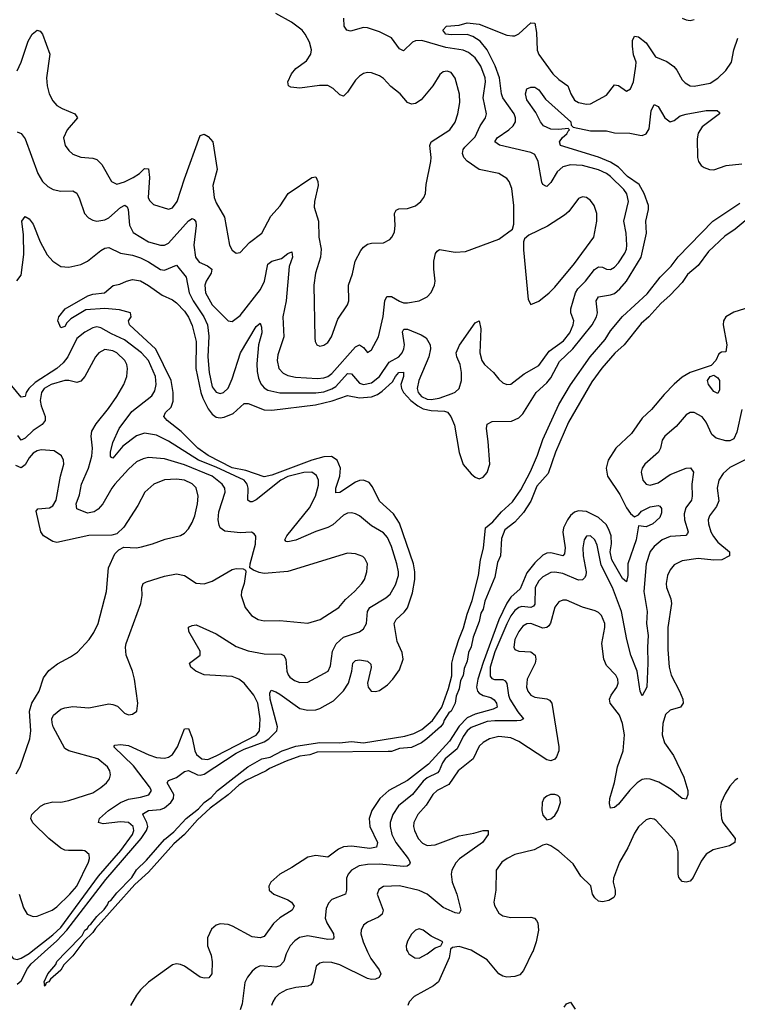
# Model space of a CAD drawing. Header units: inches. Extents: x 1449094 to 1618372, y 389908 to 534307.
# Tile 430 of 494: x 1582843 to 1586447, y 489737 to 494683. Entities that reach past the tile are written whole.
import ezdxf

# ---------------------------------------------------------------- set-up
doc = ezdxf.new("R2010")
doc.units = ezdxf.units.IN
doc.header["$MEASUREMENT"] = 0
doc.layers.add('B5488', color=7, linetype='Continuous')
doc.layers.add('B5489', color=7, linetype='Continuous')

msp = doc.modelspace()

# ---------------------------------------------------------------- linework, layer by layer
at = {"layer": 'B5488', "color": 5}
for points, elevation in [([(1582785.6, 490000), (1582810, 489966.9), (1582830, 489962.2), (1582850, 489967.8), (1582890, 489992), (1582900.3, 490000)], 440), ([(1582830, 489837.2), (1582850, 489855), (1582882.8, 489917.2), (1582899.8, 489940.2), (1582966.8, 490000)], 420), ([(1583124.6, 490000), (1583110, 489980.5), (1583064.8, 489935.2), (1583050, 489907.8), (1582997.7, 489862.3), (1582990, 489849.6), (1582975.5, 489844.5), (1582970.2, 489829.8), (1582966, 489830), (1582969.1, 489830.9), (1582966.3, 489850), (1582983.9, 489890), (1583023.9, 489936.1), (1583030, 489951.3), (1583076.9, 490000)], 380), ([(1583797.8, 490000), (1583804, 489984), (1583810.2, 489950), (1583807.4, 489890), (1583792.7, 489870), (1583770, 489867.9), (1583750, 489873.8), (1583670, 489927.7), (1583650, 489936.4), (1583630, 489939.8), (1583610, 489935.4), (1583490, 489848), (1583450.2, 489809.8), (1583430, 489782.4), (1583399, 489730)], 420), ([(1584185.5, 490000), (1584180.5, 489990), (1584168.8, 489951.2), (1584150.3, 489930), (1584130, 489924), (1584050, 489929.8), (1584030, 489920.4), (1584010, 489903.5), (1583986.9, 489873.1), (1583973.8, 489846.1), (1583960.6, 489739.4), (1583950, 489708.5)], 440), ([(1584590.4, 490000), (1584606.1, 489966.1), (1584648.2, 489910), (1584656.9, 489890), (1584648.2, 489871.8), (1584630, 489862.2), (1584610, 489861), (1584590, 489866), (1584450, 489935.4), (1584410, 489947.3), (1584370, 489949), (1584350, 489943.1), (1584332.4, 489927.6), (1584315.5, 489850), (1584304.7, 489835.3), (1584290, 489827.5), (1584230, 489822), (1584182.6, 489810), (1584146.9, 489790), (1584126.2, 489770), (1584113.7, 489750), (1584107, 489730)], 460), ([(1584792.2, 490000), (1584798, 489990), (1584826.8, 489970), (1584850, 489969), (1584889.4, 489990), (1584902.7, 490000)], 480), ([(1585004.8, 490000), (1584999.5, 489970), (1584946, 489850), (1584921.3, 489830), (1584824.1, 489775.9), (1584799.5, 489750), (1584792.4, 489730)], 480), ([(1585419.1, 490000), (1585372.8, 489907.3), (1585355.3, 489884.8), (1585330, 489875.8), (1585290, 489873.7), (1585270, 489877.4), (1585250, 489889.6), (1585190, 489960.4), (1585124.3, 490000)], 480), ([(1585577.6, 489722.4), (1585590, 489738.8), (1585610, 489746.8), (1585633.1, 489713.1)], 480)]:
    msp.add_lwpolyline(points, dxfattribs=dict(at, elevation=elevation))
at = {"layer": 'B5489', "color": 5}
for points, elevation in [([(1582830, 494426), (1582849.9, 494470.1), (1582885.2, 494574.8), (1582905.1, 494610), (1582930, 494630.4), (1582945.3, 494625.3), (1582956.9, 494610), (1582993.6, 494510), (1582977.6, 494390), (1582980.8, 494350), (1582991, 494310), (1583010, 494274.6), (1583030, 494252.3), (1583056.2, 494236.2), (1583120.4, 494210), (1583133.7, 494190), (1583081.5, 494130), (1583062.3, 494090), (1583071.8, 494050), (1583090, 494024.9), (1583110, 494007.4), (1583150, 493991.5), (1583210, 493987.6), (1583230, 493981.2), (1583255.4, 493955.4), (1583304.2, 493870), (1583330, 493857.3), (1583370, 493867.5), (1583413.6, 493890), (1583444, 493910), (1583470, 493934.5), (1583490, 493933.7), (1583494.8, 493890), (1583488.9, 493790), (1583494.2, 493774.2), (1583514.4, 493754.4), (1583590, 493730.2), (1583610, 493737.2), (1583633.4, 493770), (1583670, 493883.8), (1583750, 494101), (1583770, 494107.3), (1583790, 494095.8), (1583813.1, 494070), (1583834.2, 493930), (1583813.8, 493850), (1583819.5, 493790), (1583830, 493762.3), (1583871, 493690), (1583896.4, 493550), (1583910, 493524.9), (1583930, 493510.6), (1583950, 493513.4), (1583997.2, 493562.8), (1584059.2, 493610), (1584104.4, 493695.6), (1584151.5, 493748.5), (1584192, 493810), (1584310, 493890.3), (1584330, 493893), (1584341.1, 493870), (1584342.8, 493850), (1584323, 493770), (1584321.6, 493741.6), (1584343.7, 493670), (1584345.5, 493590), (1584357.8, 493530), (1584353.4, 493490), (1584328.3, 493410), (1584319.7, 493350), (1584324.5, 493084.5), (1584326.6, 493066.6), (1584334.8, 493050), (1584350, 493043.1), (1584370, 493047), (1584390, 493061.6), (1584409.6, 493090), (1584441, 493179), (1584489.7, 493250), (1584495.8, 493270), (1584494.2, 493350), (1584513.6, 493406.4), (1584528, 493470), (1584557.1, 493522.8), (1584570, 493540.3), (1584590, 493554.7), (1584610, 493559.7), (1584670, 493562.3), (1584701.4, 493578.6), (1584712.8, 493590), (1584724.7, 493615.3), (1584728.7, 493650), (1584725.3, 493710), (1584733.5, 493726.5), (1584747, 493733), (1584790, 493734.7), (1584830, 493748.4), (1584858.3, 493770), (1584873.5, 493790), (1584881.5, 493810), (1584884.4, 493855.6), (1584907.7, 493970), (1584909.8, 493990.2), (1584902.7, 494050), (1584909.7, 494070), (1585003.1, 494130), (1585030, 494168.5), (1585044, 494210), (1585052.8, 494267.2), (1585051.5, 494308.5), (1585029.7, 494389.7), (1585010, 494417), (1584990, 494424.5), (1584970, 494420.9), (1584952.5, 494407.5), (1584917.1, 494350), (1584859.7, 494280.3), (1584830, 494261), (1584810, 494258.5), (1584790, 494267.4), (1584753.6, 494310), (1584706.9, 494346.9), (1584670, 494387.6), (1584650, 494401.4), (1584610, 494416), (1584590, 494417.7), (1584570, 494412.6), (1584550, 494399.7), (1584530, 494378.7), (1584490, 494318), (1584470, 494299.3), (1584450, 494305.1), (1584416.5, 494336.5), (1584390, 494351.6), (1584348, 494352), (1584250, 494339.2), (1584204, 494344), (1584193.2, 494350), (1584189.6, 494370), (1584208.3, 494410), (1584230, 494437), (1584284, 494476), (1584304.4, 494510), (1584308.4, 494531.5), (1584298.8, 494570), (1584277.4, 494610), (1584260.9, 494630), (1584208.5, 494670), (1584130, 494713.5)], 480), ([(1582829, 493371), (1582850, 493399.1), (1582863.3, 493503.3), (1582862.2, 493602.2), (1582854.5, 493670), (1582870, 493693.4), (1582890, 493682), (1582910, 493656.3), (1582946.3, 493566.3), (1582981.7, 493501.7), (1583010, 493469.2), (1583050, 493443.5), (1583090, 493439), (1583150, 493452.4), (1583183.1, 493470), (1583250, 493522.7), (1583270, 493534.5), (1583290, 493538.6), (1583348.4, 493510), (1583410, 493499.6), (1583450, 493486.1), (1583490, 493466.4), (1583550, 493427.8), (1583570, 493424.2), (1583630.1, 493450.1), (1583679.5, 493390), (1583694.8, 493310), (1583714.9, 493270), (1583767.2, 493190), (1583786.6, 493150), (1583793.4, 493093.4), (1583788.5, 492988.5), (1583794.7, 492910), (1583810, 492838.9), (1583830, 492811.1), (1583850, 492804.8), (1583867, 492810), (1583890, 492832.4), (1583910, 492878.3), (1583952.1, 493010), (1584030, 493141.7), (1584050, 493158.4), (1584058, 493138), (1584058.3, 493110), (1584041.8, 493050), (1584033.3, 492953.3), (1584035.7, 492915.7), (1584042, 492882), (1584053.5, 492853.5), (1584070, 492834.2), (1584090, 492821.9), (1584150, 492808), (1584330, 492808.3), (1584370, 492814), (1584410, 492828.1), (1584430, 492841), (1584490, 492905.1), (1584510, 492904.1), (1584550, 492856.8), (1584570, 492851), (1584610, 492859.4), (1584650, 492890.1), (1584698.2, 492961.8), (1584746.4, 492990), (1584764.1, 493010), (1584773, 493030), (1584775, 493050), (1584765, 493115), (1584771.8, 493128.2), (1584790, 493128.1), (1584860, 493100), (1584884.4, 493084.4), (1584904.5, 493050), (1584906.3, 493030), (1584898.4, 492990), (1584846.8, 492870), (1584838.9, 492830), (1584844.6, 492810), (1584861.6, 492790), (1584890, 492776.9), (1584910, 492775.2), (1584950, 492782.1), (1585015.6, 492804.4), (1585030, 492811.3), (1585049.9, 492830.1), (1585061.7, 492870), (1585062.2, 492910), (1585055.6, 492950), (1585038.5, 492990), (1585035.9, 493010), (1585052.3, 493047.7), (1585130, 493160.5), (1585150, 493170.7), (1585159.7, 493130), (1585154.3, 493010), (1585163.5, 492970), (1585177.2, 492950), (1585221.8, 492910), (1585250, 492876.5), (1585270, 492858.4), (1585290, 492850.4), (1585310, 492852.2), (1585377, 492903), (1585450, 492945), (1585502.8, 493017.2), (1585574.7, 493070), (1585605.4, 493110), (1585623.4, 493150), (1585625.5, 493170), (1585610.8, 493210), (1585610.6, 493230), (1585635.2, 493310), (1585646.7, 493330), (1585684.9, 493370), (1585730, 493428.7), (1585750, 493441), (1585770, 493440.2), (1585790, 493430.2), (1585810, 493428), (1585830, 493439.2), (1585850, 493461.6), (1585881.6, 493510), (1585890.5, 493530), (1585892.2, 493550), (1585888.7, 493610), (1585877.3, 493670), (1585901.3, 493770), (1585892, 493808), (1585877.5, 493830), (1585810, 493895.3), (1585790, 493910.3), (1585750, 493929), (1585670, 493949.9), (1585610, 493954.4), (1585570, 493943.7), (1585541.7, 493918.3), (1585510, 493864.4), (1585490, 493844.2), (1585485.8, 493845.8), (1585470, 493854.7), (1585465.8, 493865.8), (1585447.2, 493970), (1585430, 494006.2), (1585410, 494016.1), (1585253, 494053), (1585230, 494068.5), (1585241, 494090), (1585299.9, 494130), (1585321.6, 494150), (1585332.4, 494170), (1585333.5, 494190), (1585325.6, 494210), (1585269.9, 494290), (1585262.8, 494310), (1585252.6, 494390), (1585231.6, 494451.6), (1585190.9, 494530.9), (1585155.4, 494575.4), (1585119.1, 494599.1), (1585090, 494608.4), (1585010, 494606.1), (1584983, 494610), (1584968.3, 494630), (1584987, 494650), (1585050, 494655.9), (1585090, 494666.7), (1585150, 494659.9), (1585290, 494605.1), (1585318.3, 494601.7), (1585330, 494602.2), (1585350, 494611.9), (1585410, 494667.6), (1585430, 494665.5), (1585438.8, 494618.8), (1585441.7, 494530), (1585450, 494507.5), (1585521.3, 494410), (1585550, 494383), (1585595.9, 494350), (1585610.2, 494310), (1585630, 494279.1), (1585650, 494266), (1585690, 494257.8), (1585710, 494260.2), (1585790, 494304.5), (1585830, 494356), (1585850, 494352.9), (1585890, 494323.1), (1585910, 494334.9), (1585925, 494370), (1585937.8, 494450), (1585938.5, 494470), (1585926.1, 494506.1), (1585920.7, 494550), (1585921, 494579), (1585930, 494600.5), (1585950, 494597.4), (1585990, 494566), (1586036.4, 494496.4), (1586092.5, 494472.5), (1586128.1, 494448.1), (1586143.2, 494430), (1586170, 494381.1), (1586185, 494365), (1586210, 494351.3), (1586230, 494349.4), (1586310, 494363.8), (1586350, 494389.2), (1586390, 494427.2), (1586417.2, 494470), (1586429.4, 494530.6), (1586450, 494590.6)], 440), ([(1582830, 494118.7), (1582850, 494110.4), (1582870, 494083.8), (1582933.8, 493910), (1582957.1, 493870), (1582984.7, 493844.7), (1583010.4, 493830), (1583050, 493821.2), (1583110, 493823.2), (1583130, 493812.2), (1583143.7, 493783.7), (1583167.6, 493710), (1583188, 493688), (1583210, 493675.2), (1583230.2, 493670.2), (1583270, 493676.8), (1583290, 493686.7), (1583350, 493739.2), (1583371.5, 493751.5), (1583382.5, 493742.5), (1583387.1, 493730), (1583395.1, 493650), (1583413.1, 493613.1), (1583490, 493567.1), (1583550, 493550.1), (1583570, 493550.9), (1583590, 493560.5), (1583690, 493673.1), (1583710, 493684.4), (1583719.2, 493679.2), (1583726.8, 493666.8), (1583728.8, 493648.8), (1583717, 493550), (1583725.4, 493490), (1583745.1, 493465.1), (1583786.8, 493446.8), (1583807.8, 493430), (1583804.2, 493410), (1583779.3, 493370), (1583772.7, 493350), (1583776.1, 493310), (1583809.1, 493250), (1583890, 493170.2), (1583910, 493166), (1583950, 493197.5), (1584052.2, 493327.8), (1584072.4, 493370), (1584090, 493455.5), (1584109.9, 493470.1), (1584157.3, 493482.7), (1584190, 493508.2), (1584210, 493516.3), (1584213.6, 493490), (1584196.2, 493443.8), (1584181, 493270), (1584163.8, 493190), (1584169.5, 493090), (1584140.2, 492999.8), (1584135.3, 492970), (1584144.4, 492930), (1584166.9, 492906.9), (1584190, 492895.8), (1584227.4, 492887.4), (1584339.3, 492880.6), (1584370, 492882.9), (1584390, 492890.1), (1584410, 492904.9), (1584530, 493038.9), (1584550.2, 493050.2), (1584570, 493035.3), (1584590, 493011.8), (1584610, 493024.2), (1584644.8, 493090), (1584668.3, 493191.7), (1584677, 493270), (1584687.2, 493292.8), (1584710, 493292.9), (1584750, 493268.1), (1584770, 493261.3), (1584790, 493260.5), (1584849.1, 493270.9), (1584889.9, 493290.1), (1584910, 493312), (1584926.2, 493350), (1584929, 493370), (1584922.5, 493430), (1584923.5, 493470), (1584931.6, 493508.4), (1584939.8, 493520.2), (1584952.1, 493527.9), (1585030, 493514.6), (1585082.2, 493517.8), (1585250, 493580.5), (1585317.2, 493630), (1585324.5, 493655.5), (1585324.7, 493750), (1585315.2, 493835.2), (1585301.7, 493870), (1585290, 493884.7), (1585250, 493909.8), (1585150, 493930.9), (1585090, 493972.4), (1585073.8, 493990), (1585067.1, 494010), (1585069.8, 494030), (1585078.3, 494041.7), (1585130, 494093.6), (1585155, 494150), (1585182.5, 494190), (1585186.8, 494210), (1585170.9, 494290), (1585183.2, 494370), (1585181.3, 494390), (1585158.7, 494450), (1585130, 494491.8), (1585097.7, 494517.7), (1585070, 494529.1), (1584983.8, 494543.8), (1584861.9, 494578.1), (1584830, 494576.2), (1584816.5, 494570), (1584770, 494526), (1584750, 494536.9), (1584711, 494591), (1584650, 494622), (1584590, 494641.5), (1584570, 494642.8), (1584504.7, 494624.7), (1584486, 494630), (1584472.6, 494650), (1584470.8, 494690)], 460), ([(1586170, 494691.3), (1586190, 494682), (1586210, 494679.1), (1586230, 494684)], 460), ([(1582966.8, 490000), (1583030, 490056.4), (1583080.5, 490110), (1583275.7, 490364.3), (1583452.7, 490570), (1583479.6, 490610), (1583485.8, 490630), (1583480.8, 490650), (1583460.7, 490690), (1583464, 490696), (1583489.7, 490710), (1583550, 490715.3), (1583570, 490723.8), (1583602.7, 490750), (1583616, 490770), (1583616.6, 490790), (1583582.8, 490850), (1583590, 490861.6), (1583630, 490876.9), (1583670, 490906), (1583690, 490910.6), (1583736, 490890), (1583750, 490887.1), (1583770, 490892.1), (1583930, 490998.7), (1583970, 491018.6), (1584070, 491054.4), (1584094.2, 491070), (1584134.6, 491110), (1584138.3, 491130), (1584101.6, 491270), (1584100, 491300), (1584105.6, 491314.4), (1584130, 491306.9), (1584150, 491294.6), (1584250, 491222.9), (1584290, 491213.5), (1584330, 491215.9), (1584350, 491222), (1584418.8, 491261.2), (1584470, 491311.1), (1584493.9, 491350), (1584510.5, 491410), (1584515.6, 491450), (1584530, 491464.4), (1584550, 491466.5), (1584590, 491460.2), (1584606, 491446), (1584608.1, 491428.1), (1584590.2, 491350), (1584592.4, 491330), (1584608.8, 491310), (1584630, 491308.3), (1584650, 491313.8), (1584690, 491341.1), (1584716.8, 491370), (1584750, 491417.7), (1584769, 491470), (1584763.4, 491503.4), (1584738.5, 491558.5), (1584724.2, 491650), (1584732.9, 491670), (1584773.8, 491706.1), (1584790.9, 491729.1), (1584816.3, 491803.7), (1584828.3, 491870), (1584827.8, 491910), (1584820.1, 491950), (1584750, 492153.1), (1584720.5, 492200.5), (1584650, 492265), (1584615.6, 492335.6), (1584597.3, 492357.3), (1584570, 492369.9), (1584550, 492368.1), (1584530, 492360.4), (1584450, 492308.1), (1584430, 492305.4), (1584429.9, 492329.9), (1584450.4, 492390), (1584454.3, 492430), (1584438.1, 492470), (1584409.3, 492489.3), (1584370, 492487.3), (1584309.6, 492470.4), (1584110, 492394.1), (1584070, 492385.6), (1583978.4, 492418.4), (1583910, 492432.4), (1583790, 492493.5), (1583736.9, 492530), (1583654.5, 492614.5), (1583583.4, 492670), (1583566.6, 492690), (1583574.8, 492710), (1583603.1, 492736.9), (1583614.3, 492765.7), (1583614.3, 492810), (1583603.6, 492870), (1583527.4, 493027.4), (1583394.5, 493150), (1583389.5, 493170.5), (1583402, 493190), (1583399, 493210), (1583344.9, 493224.9), (1583270, 493232.4), (1583174.3, 493225.7), (1583099.2, 493180.8), (1583079.3, 493160.7), (1583070, 493141.2), (1583050, 493135.3), (1583034, 493170), (1583039, 493190), (1583072, 493230), (1583184.9, 493295.1), (1583210, 493303.8), (1583269.1, 493310.9), (1583311.8, 493348.2), (1583345.3, 493354.7), (1583379, 493370), (1583410, 493377), (1583450, 493370.2), (1583490, 493347.9), (1583558.9, 493298.9), (1583610, 493275.2), (1583630, 493260.8), (1583670, 493217.8), (1583690, 493188.9), (1583710, 493147.4), (1583730, 493066.8), (1583728.1, 492930), (1583752.7, 492810), (1583762, 492782), (1583790, 492728.4), (1583810, 492700.7), (1583830, 492685.8), (1583850, 492682.7), (1583870, 492686.5), (1583915.8, 492704.2), (1583970, 492754.7), (1583990, 492754.3), (1584070, 492722.5), (1584110, 492720.8), (1584328.5, 492748.5), (1584412.3, 492767.7), (1584490, 492795.5), (1584550, 492782.8), (1584610, 492788.6), (1584640.1, 492799.9), (1584663.8, 492816.2), (1584716, 492864), (1584730, 492891), (1584746.3, 492910), (1584770, 492913), (1584770.7, 492890.7), (1584757.2, 492850), (1584760.1, 492830), (1584770.5, 492810), (1584808.1, 492770), (1584842.3, 492742.3), (1584870, 492728.1), (1584910, 492719.2), (1584975.8, 492715.8), (1584990.9, 492710.9), (1585008.8, 492690), (1585026, 492646), (1585050, 492509.2), (1585070, 492448.9), (1585110, 492401.6), (1585130, 492385.1), (1585150, 492376.8), (1585170, 492384.4), (1585190, 492408.3), (1585203.4, 492450), (1585196.6, 492563.4), (1585187, 492630), (1585190, 492650.2), (1585215.9, 492664.1), (1585313.7, 492666.3), (1585350, 492683), (1585370, 492703), (1585437.6, 492810), (1585490, 492859.2), (1585510, 492884.4), (1585554.3, 492965.7), (1585620.5, 493030), (1585717.8, 493150), (1585739.9, 493190), (1585745.4, 493210), (1585738.3, 493270), (1585749.8, 493290), (1585810, 493299.9), (1585830, 493307.9), (1585856.8, 493330), (1585890, 493369.7), (1585963.7, 493490), (1585991.7, 493610), (1585988.2, 493670), (1586001.5, 493730), (1586001, 493750), (1585979.9, 493810), (1585954.7, 493854.7), (1585895.2, 493895.2), (1585850, 493941.9), (1585810, 493966.3), (1585750, 493992.5), (1585559.2, 494050), (1585554.5, 494070), (1585568.3, 494091.7), (1585591.7, 494110), (1585596.8, 494123.2), (1585605.1, 494130), (1585597, 494137), (1585550, 494131.6), (1585510, 494132.8), (1585472.9, 494150), (1585458.2, 494170), (1585435.8, 494215.8), (1585390, 494280.7), (1585383.1, 494310), (1585390, 494335.5), (1585410, 494343.8), (1585430, 494344.4), (1585450, 494330.3), (1585484.3, 494284.3), (1585610.9, 494170), (1585613, 494153), (1585622.4, 494142.4), (1585710, 494124), (1585790, 494125), (1585830, 494114.5), (1585907.8, 494112.2), (1585957.7, 494102.3), (1585970, 494101.7), (1585990, 494109.3), (1586005.1, 494134.9), (1586015.2, 494224.8), (1586030, 494257.1), (1586050, 494247), (1586082.8, 494190), (1586110, 494170.3), (1586130, 494176.5), (1586160.9, 494199.1), (1586190, 494208.2), (1586290, 494227.3), (1586346.4, 494226.4), (1586357, 494217), (1586357.6, 494210), (1586270, 494144.2), (1586250, 494113.5), (1586245.1, 494085.1), (1586246.7, 493990), (1586252.6, 493970), (1586266.4, 493950), (1586280.1, 493940.1), (1586307.7, 493930), (1586328.7, 493928.7), (1586390.3, 493949.7), (1586470, 493959)], 420), ([(1583076.9, 490000), (1583156.9, 490083.1), (1583170, 490108.5), (1583182.9, 490117.1), (1583190, 490132.6), (1583200.9, 490139.1), (1583230, 490178.5), (1583266.4, 490213.6), (1583284, 490236), (1583290, 490252.4), (1583301.4, 490258.6), (1583330, 490296.9), (1583405.7, 490374.3), (1583430, 490412.9), (1583479.5, 490460.5), (1583570, 490565.3), (1583617.4, 490602.6), (1583679.1, 490670), (1583741.4, 490718.6), (1583768.9, 490750), (1583804.5, 490775.5), (1583836.3, 490810), (1583988.8, 490930), (1584059.7, 490970), (1584101, 490979), (1584160.5, 491010), (1584230, 491033.6), (1584350, 491051.4), (1584449.2, 491050.8), (1584510, 491057.5), (1584570, 491050.8), (1584776.5, 491083.5), (1584822.4, 491097.6), (1584862.8, 491117.2), (1584916.9, 491163.1), (1584963.5, 491230), (1584997.3, 491322.7), (1585012.9, 491387.1), (1585013.3, 491450), (1585022.8, 491490), (1585048.2, 491570), (1585072.7, 491627.3), (1585090, 491697.3), (1585114.9, 491765.1), (1585147.1, 491890), (1585157.2, 491970), (1585172, 492028), (1585182, 492130), (1585219.2, 492160.8), (1585262.7, 492210), (1585318.5, 492261.5), (1585359.7, 492320.3), (1585407.6, 492412.4), (1585444.1, 492496), (1585470, 492574.6), (1585550, 492749), (1585610, 492849.1), (1585708, 492990), (1585784.1, 493075.9), (1585810, 493119.8), (1585870, 493192.2), (1585994.8, 493305.2), (1586059.8, 493390), (1586115.1, 493444.9), (1586150, 493492.2), (1586323.5, 493670), (1586459.2, 493760.8)], 380), ([(1586487.3, 493672.7), (1586436.9, 493630), (1586384.1, 493595.9), (1586302.3, 493517.7), (1586250, 493447.8), (1586196.7, 493403.3), (1586170, 493362.3), (1586110, 493298.5), (1586062.9, 493257.1), (1586002.6, 493190), (1585963.9, 493156), (1585878.2, 493050), (1585832.2, 493007.8), (1585767.1, 492932.9), (1585716.7, 492863.3), (1585598.9, 492661.1), (1585533.5, 492510), (1585496.9, 492403.1), (1585441, 492339), (1585410, 492263.6), (1585373.2, 492206.9), (1585330, 492158.3), (1585279.1, 492120.9), (1585263, 492077), (1585258.4, 491990), (1585243.5, 491956.5), (1585230, 491882.9), (1585178.6, 491761.4), (1585170, 491722.4), (1585158.5, 491701.5), (1585150, 491659.5), (1585119.8, 491580.2), (1585110, 491532.3), (1585096.2, 491503.8), (1585090, 491460.9), (1585075.7, 491424.3), (1585070, 491388.2), (1585057.1, 491362.9), (1585050, 491320.7), (1585034.6, 491285.4), (1585030, 491249.7), (1585010.6, 491210), (1584999, 491201), (1584975.3, 491164.7), (1584970, 491147), (1584955.8, 491130), (1584888.4, 491070), (1584860.3, 491050), (1584810, 491026), (1584750, 491021.8), (1584710, 491007), (1584694, 491006), (1584336.8, 491003.2), (1584300.7, 490990), (1584250, 490983.1), (1584181.4, 490958.6), (1584098, 490922), (1584081.3, 490910), (1583978.8, 490861.2), (1583942.8, 490837.2), (1583890, 490789.8), (1583798.8, 490721.2), (1583736.4, 490663.6), (1583670, 490589.8), (1583617, 490543), (1583490, 490401.3), (1583421.2, 490338.8), (1583223.1, 490116.9), (1583210, 490096.9), (1583165.5, 490054.5), (1583124.6, 490000)], 380), ([(1586590, 493264), (1586430, 493214), (1586390, 493190.6), (1586378.3, 493170), (1586375.6, 493150), (1586395.3, 493050), (1586390, 493014.7), (1586367.7, 493012.3), (1586355.1, 493004.9), (1586339.3, 492970), (1586315.1, 492944.9), (1586210, 492910.8), (1586170, 492886.8), (1586130, 492852.7), (1586079.3, 492800.7), (1586016, 492724), (1585970, 492680.8), (1585915.6, 492604.4), (1585837.3, 492530), (1585798.3, 492470), (1585788.1, 492430), (1585795.9, 492390), (1585857.9, 492297.9), (1585890, 492231.3), (1585910, 492202.9), (1585930, 492185.2), (1585950, 492196.1), (1585965.8, 492214.2), (1586010, 492236), (1586050, 492242), (1586058.7, 492238.7), (1586067, 492227), (1586065.9, 492205.9), (1586058, 492182), (1586022, 492150), (1585990, 492135.9), (1585950, 492140.7), (1585938.7, 492070), (1585897, 491950), (1585897.3, 491890), (1585890, 491858.9), (1585870, 491875.5), (1585816.9, 491970), (1585809.2, 492010), (1585815.7, 492050), (1585813.7, 492090), (1585802.5, 492122.5), (1585787.8, 492147.8), (1585750, 492182.4), (1585690, 492212.3), (1585650, 492216.2), (1585630, 492208.6), (1585610, 492191.7), (1585593.9, 492170), (1585574.6, 492130), (1585570.9, 492109.1), (1585582.3, 492030), (1585579.7, 492000.3), (1585570, 491989.4), (1585510, 492004.8), (1585490, 492002.6), (1585470, 491992.2), (1585430, 491955), (1585390, 491903.8), (1585356.3, 491823.7), (1585310, 491781.3), (1585290, 491751.6), (1585250, 491667.3), (1585170, 491453.9), (1585143.4, 491370), (1585137.8, 491330), (1585142, 491310), (1585150, 491300.5), (1585170, 491288.4), (1585210, 491277.3), (1585226.1, 491266.1), (1585237.9, 491250), (1585241.5, 491230), (1585221.1, 491218.9), (1585130, 491194.7), (1585090, 491175.1), (1585050, 491134.3), (1585001.7, 491058.3), (1584896.4, 490943.6), (1584790, 490860.2), (1584696.6, 490810), (1584652, 490770), (1584611.8, 490710), (1584597.8, 490670), (1584601.7, 490630), (1584639.2, 490550), (1584634.4, 490525.6), (1584600.9, 490519.1), (1584510, 490530.4), (1584470, 490528.5), (1584443.4, 490516.6), (1584390, 490475.6), (1584330, 490483.9), (1584290, 490476.4), (1584210, 490423.9), (1584148.8, 490391.2), (1584104.6, 490350), (1584094.6, 490330), (1584095.3, 490310), (1584119.1, 490290), (1584190, 490261.6), (1584207.4, 490250), (1584220.9, 490230), (1584211.8, 490210), (1584150, 490171.4), (1584117.4, 490142.6), (1584070, 490078), (1584050, 490069.9), (1584010, 490076.5), (1583911.5, 490130), (1583890, 490137.1), (1583850, 490140.4), (1583830, 490134.3), (1583806.6, 490113.4), (1583786.2, 490070), (1583786.2, 490030), (1583797.8, 490000)], 420), ([(1582900.3, 490000), (1583010, 490085.1), (1583050, 490123.4), (1583239.1, 490380.9), (1583351.5, 490510), (1583409.9, 490590), (1583416, 490610), (1583413.2, 490630), (1583390, 490649.2), (1583350, 490653.3), (1583262.5, 490642.5), (1583238.7, 490650), (1583244.5, 490670), (1583289, 490711), (1583350, 490751.2), (1583390, 490767.2), (1583450, 490776.8), (1583491, 490789), (1583504.2, 490810), (1583494.5, 490830), (1583415.3, 490935.3), (1583315.8, 491030), (1583321, 491039), (1583350, 491042.1), (1583390, 491037.2), (1583490.7, 490989.3), (1583530, 490977.3), (1583570, 490972.4), (1583590, 490977.7), (1583610, 490991.7), (1583635.4, 491030), (1583670, 491120.7), (1583690, 491121.6), (1583710, 491074.9), (1583722.4, 491010), (1583731.7, 490991.7), (1583758.3, 490970), (1583787.1, 490967.1), (1583830, 490984.7), (1584030.6, 491089.4), (1584047.6, 491110), (1584050.8, 491170), (1584039.5, 491250), (1584019.6, 491290), (1583970, 491349.8), (1583943.5, 491370), (1583910, 491382.8), (1583770, 491391.4), (1583727.8, 491410), (1583702, 491430), (1583696, 491450), (1583749.6, 491490), (1583749.7, 491510), (1583692, 491610), (1583690, 491630.6), (1583710, 491640.4), (1583730, 491642.4), (1583830, 491597.1), (1583930, 491534.8), (1583990, 491511.6), (1584070, 491496.6), (1584156.1, 491496.1), (1584169.4, 491489.4), (1584179.7, 491470), (1584184.1, 491410), (1584191, 491391), (1584200.4, 491380.4), (1584223.6, 491363.5), (1584250, 491352.9), (1584290, 491355.2), (1584392.2, 491410), (1584403.2, 491436.8), (1584414.5, 491510), (1584433.2, 491546.8), (1584470, 491580.4), (1584550, 491607.5), (1584570, 491622.2), (1584585.2, 491650), (1584590.5, 491710), (1584601.7, 491730), (1584681.3, 491778.7), (1584702.8, 491797.2), (1584730, 491843.6), (1584744.8, 491890), (1584745.6, 491910), (1584737.9, 491950), (1584710, 492037.3), (1584690, 492081.2), (1584670, 492104.7), (1584610, 492139.8), (1584550, 492189.8), (1584530, 492200.3), (1584510, 492205.3), (1584490, 492204.1), (1584470, 492193.5), (1584415.2, 492144.8), (1584390, 492131.2), (1584330, 492112.3), (1584230, 492068.3), (1584190, 492059.3), (1584182, 492062), (1584175.4, 492070), (1584185.4, 492090), (1584298.5, 492230), (1584329.4, 492290), (1584344.1, 492344.1), (1584343.9, 492370), (1584333.2, 492393.2), (1584310, 492409.1), (1584270, 492408.9), (1584190, 492388.6), (1584153.9, 492370), (1584030, 492271.3), (1584010, 492260.7), (1584001.3, 492261.3), (1583988.6, 492268.6), (1583989.9, 492330), (1583985.7, 492350), (1583971.1, 492370), (1583830, 492435.5), (1583740.9, 492470), (1583590, 492566), (1583530, 492595.5), (1583470, 492605.2), (1583430, 492593.1), (1583360.2, 492539.8), (1583310, 492481), (1583303.5, 492483.5), (1583298.9, 492490), (1583299.1, 492510), (1583310, 492558.4), (1583341.9, 492630), (1583405.4, 492714.6), (1583506.7, 492793.3), (1583521.4, 492818.6), (1583529.2, 492850), (1583524.8, 492890), (1583490, 492971.6), (1583455.5, 493010), (1583370, 493074.5), (1583304.1, 493104.1), (1583250, 493134.9), (1583230, 493139.1), (1583210, 493134.8), (1583170, 493113.6), (1583130, 493081.9), (1583084.3, 492990), (1583061.2, 492958.8), (1583028.8, 492930), (1582920, 492860), (1582889, 492830), (1582876.1, 492810), (1582870, 492789.7), (1582850, 492786), (1582803, 492843)], 440), ([(1582840.3, 490290), (1582862, 490222), (1582880.5, 490190), (1582910, 490177.4), (1582930, 490179.6), (1583006, 490210), (1583030, 490227.2), (1583095, 490290), (1583129.8, 490330), (1583187.8, 490450), (1583194.2, 490470), (1583191.3, 490490), (1583170, 490506.9), (1583159, 490510), (1583088.7, 490508.7), (1583070, 490511), (1583050, 490521.1), (1582989.8, 490569.8), (1582908.3, 490648.3), (1582898.3, 490670), (1582904.4, 490690), (1582948.1, 490731.9), (1582970, 490743.6), (1583010, 490753.1), (1583050, 490752.9), (1583090, 490760.2), (1583210, 490799.7), (1583250, 490825.2), (1583278.5, 490850), (1583293.7, 490870), (1583299.7, 490890), (1583296.4, 490910), (1583284.5, 490930), (1583236, 490970), (1583090.3, 491010.3), (1583070, 491022.5), (1583011.8, 491130), (1583005.2, 491150), (1583004.9, 491170), (1583013.3, 491190), (1583050, 491218.8), (1583070, 491226.7), (1583110, 491232.1), (1583190, 491226), (1583290, 491245.8), (1583310, 491243.6), (1583333.8, 491233.8), (1583370, 491199.3), (1583390, 491190.5), (1583410, 491194.9), (1583430.8, 491209.2), (1583436.9, 491250), (1583419.7, 491370), (1583409.8, 491410), (1583377.4, 491490), (1583374.4, 491530), (1583377.4, 491550), (1583451.4, 491750), (1583458.3, 491790), (1583455.8, 491830), (1583463.5, 491850), (1583480.2, 491859.8), (1583570, 491887.9), (1583630, 491899), (1583670, 491890.2), (1583730, 491852.9), (1583770, 491848.1), (1583810, 491862.9), (1583910, 491920.2), (1583930, 491925.7), (1583964.5, 491924.5), (1583976.8, 491916.8), (1583978.8, 491910), (1583970.4, 491850), (1583956.4, 491810), (1583955.8, 491790), (1583975.3, 491730), (1584006.4, 491690), (1584040.7, 491670), (1584070, 491663.2), (1584150, 491664.9), (1584290, 491651.7), (1584352, 491670), (1584445.1, 491730), (1584478.7, 491770), (1584524.4, 491810), (1584560.5, 491850), (1584574, 491870), (1584587.1, 491910), (1584589.7, 491950), (1584576.6, 491976.6), (1584565.6, 491985.6), (1584530, 491999.2), (1584490, 492003.8), (1584189.3, 491910.7), (1584070, 491901.5), (1584045.1, 491905.1), (1584016.9, 491916.9), (1583999, 491930), (1584000.7, 491950), (1584027.5, 492047.5), (1584028.2, 492088.2), (1584020.5, 492100.5), (1584008, 492108), (1583950, 492104.4), (1583873.4, 492113.4), (1583850, 492129.8), (1583844.1, 492144.1), (1583839.1, 492170), (1583842.5, 492210), (1583874.9, 492310), (1583872.7, 492330), (1583860.6, 492350), (1583809.1, 492390), (1583670, 492446.4), (1583570, 492477.2), (1583490, 492483), (1583462.5, 492477.5), (1583430, 492461.8), (1583390, 492425.7), (1583320.8, 492350), (1583305, 492330), (1583261.2, 492250), (1583236.8, 492223.2), (1583217.2, 492210), (1583184.1, 492204), (1583130, 492226), (1583126.6, 492250), (1583143.2, 492296.8), (1583153, 492350), (1583188, 492430), (1583205.6, 492490), (1583208, 492530), (1583201.2, 492590), (1583204.8, 492615.2), (1583226.6, 492653.4), (1583289, 492730), (1583330.6, 492790), (1583365.3, 492850), (1583380.3, 492890), (1583384.8, 492930), (1583381.4, 492950), (1583370.8, 492970), (1583330, 493009.8), (1583310, 493019.2), (1583270, 493026.2), (1583240.3, 493010), (1583224.5, 492990), (1583170.3, 492890), (1583150, 492866.3), (1583130, 492860.5), (1583089.8, 492869.8), (1583069.8, 492869.8), (1583001.5, 492850), (1582966, 492830), (1582952.4, 492810), (1582945.2, 492770), (1582950, 492743.1), (1582971.4, 492690), (1582970.1, 492670), (1582955, 492650), (1582910, 492619.9), (1582870, 492579.9), (1582850, 492569.9), (1582833.9, 492593.9)], 460), ([(1586470, 492725.1), (1586445.5, 492610), (1586430, 492576.8), (1586410, 492567.1), (1586390, 492567.2), (1586340.9, 492580.9), (1586319.2, 492599.2), (1586290, 492661.6), (1586270, 492688.2), (1586230, 492709.7), (1586210, 492709.6), (1586190, 492698.7), (1586140.5, 492639.5), (1586082.8, 492590), (1586070.3, 492570), (1586061.7, 492530), (1586052, 492510), (1585982.6, 492450), (1585969.1, 492430), (1585964.7, 492410), (1585972.8, 492370), (1585988.8, 492348.8), (1586010, 492344.5), (1586050, 492356.9), (1586110, 492397.8), (1586190, 492430.2), (1586211.5, 492431.5), (1586226.7, 492410), (1586218.7, 492350), (1586220.7, 492290), (1586216.8, 492270), (1586188.9, 492230), (1586180, 492200), (1586182.2, 492170), (1586200.6, 492110), (1586197.7, 492102.3), (1586187.8, 492092.2), (1586110, 492086.1), (1586070, 492069.2), (1586030, 492035.9), (1586010, 492010.7), (1585989.6, 491950), (1585977.1, 491810), (1585995.1, 491710), (1585991, 491650), (1586000.1, 491590), (1585995.5, 491530), (1585998.5, 491450), (1585991.9, 491330), (1585970, 491287), (1585958.7, 491310), (1585944.2, 491410), (1585913, 491490), (1585892.5, 491570), (1585865.6, 491710), (1585819.9, 491830), (1585763.2, 491943.2), (1585742.6, 492042.6), (1585732.2, 492070), (1585710, 492089.7), (1585690, 492087.8), (1585677.8, 492070), (1585671, 492030), (1585673, 491990), (1585687.9, 491910), (1585686.4, 491890), (1585680.3, 491879.7), (1585670, 491869), (1585650, 491868.1), (1585570, 491900.2), (1585530, 491908.2), (1585510, 491905.6), (1585470, 491884.7), (1585450, 491864.5), (1585432, 491830), (1585430, 491746.9), (1585423.4, 491736.6), (1585410.3, 491730), (1585365.7, 491734.3), (1585350, 491730.4), (1585330, 491714.4), (1585310, 491687.4), (1585290, 491647.3), (1585230, 491506.9), (1585206.1, 491430), (1585205.1, 491385.1), (1585213.5, 491373.5), (1585227.8, 491367.8), (1585270, 491368.7), (1585281.2, 491361.2), (1585289.1, 491349.1), (1585297.3, 491290), (1585305.4, 491270), (1585345.1, 491205.1), (1585373.1, 491170), (1585357.4, 491162.6), (1585339, 491161), (1585230, 491161.2), (1585190, 491156.8), (1585110, 491126.6), (1585090, 491111.3), (1585070, 491082.7), (1585040.4, 491019.6), (1584980.3, 490970), (1584966.3, 490950), (1584950.1, 490910), (1584940.6, 490899.4), (1584890, 490873.6), (1584870, 490857.2), (1584815.6, 490790), (1584746.2, 490733.8), (1584716.2, 490690), (1584703.8, 490650), (1584703.4, 490630), (1584712.2, 490590), (1584731.7, 490550), (1584793.8, 490470), (1584804.4, 490450), (1584800.9, 490439.1), (1584789.3, 490430.7), (1584770.6, 490429.4), (1584650, 490440.3), (1584590, 490439.2), (1584548.1, 490431.9), (1584510, 490410.6), (1584492.4, 490390), (1584484.1, 490370), (1584484.8, 490310), (1584479, 490290), (1584410, 490263.5), (1584394.6, 490245.4), (1584382.8, 490217.2), (1584377.7, 490170), (1584385.9, 490145.9), (1584419, 490090), (1584420.9, 490070), (1584415.6, 490064.4), (1584390, 490063), (1584290, 490081), (1584247.9, 490072.1), (1584224.2, 490055.8), (1584200.6, 490030), (1584185.5, 490000)], 440), ([(1582826, 490894), (1582845.3, 490930), (1582893.5, 491070), (1582899, 491110), (1582891.6, 491210), (1582903.1, 491250), (1582941.5, 491310), (1582963.2, 491376.8), (1582990, 491413), (1583032.6, 491447.4), (1583098.2, 491481.8), (1583134, 491506), (1583191.3, 491568.7), (1583216, 491604), (1583237.7, 491650), (1583279.4, 491810), (1583289.1, 491930), (1583320.5, 491999.5), (1583340.1, 492019.9), (1583366.2, 492033.8), (1583430, 492030.4), (1583454.2, 492034.2), (1583510, 492049.2), (1583573.7, 492073.7), (1583650, 492091.8), (1583670, 492103.7), (1583690, 492124.4), (1583710, 492156.4), (1583722.5, 492190), (1583736, 492250), (1583739.8, 492290), (1583730, 492330.8), (1583710, 492351.9), (1583670, 492370.4), (1583630, 492374.6), (1583570, 492371.1), (1583516, 492350), (1583471.5, 492310), (1583437, 492243), (1583366.8, 492133.2), (1583330, 492099.5), (1583305.8, 492094.2), (1583190, 492091.2), (1583030, 492057.2), (1583010, 492061.7), (1582963.1, 492090), (1582949.8, 492110), (1582926.2, 492213.9), (1582933.6, 492226.4), (1582992.8, 492230), (1583010, 492241.2), (1583026.5, 492270), (1583047.8, 492390), (1583064.8, 492450), (1583062.8, 492470), (1583052.2, 492492.2), (1583016.8, 492516.8), (1582950, 492522), (1582930, 492517.4), (1582910, 492506.1), (1582890, 492482.3), (1582870, 492446.3), (1582850, 492431.2), (1582822.9, 492442.9)], 480), ([(1586510, 492482.9), (1586410, 492433), (1586376.2, 492403.8), (1586354.6, 492370), (1586345.5, 492330), (1586354, 492266), (1586342.6, 492237.4), (1586306.7, 492190), (1586301.4, 492170), (1586302.5, 492150), (1586314.4, 492110), (1586326.7, 492086.7), (1586350, 492058), (1586408.7, 492010), (1586408.4, 491990), (1586370, 491969.9), (1586330, 491968), (1586250, 491976.4), (1586170, 491964.2), (1586130, 491943.9), (1586110, 491918.9), (1586096.5, 491890), (1586090.2, 491850.2), (1586092, 491830), (1586113, 491773), (1586116.3, 491750), (1586098.1, 491630), (1586098.3, 491518.3), (1586105.6, 491430), (1586114.8, 491390), (1586157.2, 491310), (1586173.1, 491270), (1586174.7, 491250), (1586162.4, 491230), (1586110, 491213.8), (1586086.9, 491193.1), (1586072.3, 491147.7), (1586070.1, 491090), (1586081, 491050), (1586127.3, 490987.3), (1586178.2, 490878.2), (1586198, 490810), (1586198.2, 490790), (1586190, 490767.6), (1586170, 490771.1), (1586115.4, 490815.4), (1586052.4, 490852.4), (1586010, 490867.1), (1585990, 490869.1), (1585970, 490865.2), (1585944.5, 490850), (1585907.3, 490812.7), (1585850, 490741.5), (1585830, 490724.7), (1585810, 490722.7), (1585804.8, 490744.8), (1585807, 490770), (1585830, 490850.6), (1585845.8, 490930), (1585874.1, 491010), (1585879.9, 491090), (1585870, 491147), (1585854.7, 491190), (1585808.8, 491250), (1585804.8, 491270), (1585812.9, 491290), (1585841.5, 491330), (1585848.1, 491350), (1585846.3, 491370), (1585836.5, 491390), (1585790, 491438.5), (1585776, 491470), (1585766.3, 491550), (1585782.3, 491630), (1585781, 491650), (1585764.5, 491690), (1585750, 491705.3), (1585733.9, 491713.9), (1585670, 491731.4), (1585590, 491767), (1585570, 491767.7), (1585550, 491759.2), (1585530, 491731.8), (1585509.1, 491650.9), (1585501.3, 491638.7), (1585490, 491629.1), (1585470, 491626.9), (1585410, 491649.2), (1585390, 491647.7), (1585370, 491635.6), (1585349.6, 491610), (1585330.2, 491570), (1585323.9, 491530), (1585330, 491519.5), (1585350, 491510.2), (1585410, 491507.3), (1585432.5, 491490), (1585435.5, 491470), (1585431.4, 491450), (1585391.6, 491370), (1585389.1, 491329.1), (1585394.8, 491310), (1585410.3, 491290), (1585430, 491280.4), (1585491.1, 491271.1), (1585504.1, 491264.1), (1585515.4, 491250), (1585551, 491030), (1585551, 491010), (1585539.4, 490980.6), (1585530, 490968.7), (1585510, 490959.8), (1585490, 490964.8), (1585350, 491056.1), (1585310, 491074.9), (1585250, 491081.6), (1585202.8, 491070), (1585170, 491051.7), (1585150, 491033), (1585120.7, 490970), (1585044.8, 490910), (1584998.5, 490841.5), (1584939, 490810), (1584918.3, 490790), (1584883.6, 490736.4), (1584842.5, 490690), (1584822.5, 490650), (1584820.6, 490630), (1584825.2, 490610), (1584844.1, 490570), (1584865.7, 490545.7), (1584890, 490535.3), (1584930, 490537.6), (1585050, 490582.6), (1585123.7, 490596.3), (1585170.4, 490610.4), (1585196, 490610), (1585195.8, 490590), (1585167.4, 490550), (1585052.1, 490467.9), (1585032.9, 490447.1), (1585013.7, 490410), (1585010.2, 490389.8), (1585015.3, 490350), (1585038.9, 490290), (1585058.3, 490210), (1585050, 490192.3), (1585030, 490196.1), (1584970, 490222.2), (1584890, 490289.2), (1584850, 490308.1), (1584750, 490331.2), (1584670, 490328), (1584647, 490313), (1584637.6, 490290), (1584668.4, 490210), (1584662.8, 490190), (1584645.1, 490174.9), (1584590.3, 490150), (1584570, 490133.7), (1584558.2, 490110), (1584556.3, 490090), (1584567.2, 490050), (1584590.4, 490000)], 460), ([(1586450, 490871.5), (1586436.7, 490863.3), (1586410, 490832.3), (1586386.1, 490793.9), (1586365.5, 490750), (1586362.8, 490730), (1586366.9, 490670), (1586374.7, 490650), (1586436.9, 490570), (1586434.9, 490550), (1586407.7, 490532.3), (1586326.5, 490513.5), (1586290, 490490.9), (1586264.9, 490455.1), (1586226, 490374), (1586210, 490355.8), (1586191, 490350), (1586170, 490353.3), (1586153.3, 490373.3), (1586149.8, 490389.8), (1586150, 490502), (1586144, 490530), (1586130, 490562), (1586039.3, 490659.3), (1586030, 490666), (1586010, 490669.7), (1585990, 490664), (1585950, 490628), (1585930, 490595.6), (1585897.5, 490522.5), (1585854.7, 490450), (1585825.4, 490370), (1585823.2, 490350), (1585833.2, 490310), (1585833.6, 490286.4), (1585827.3, 490272.7), (1585802, 490258), (1585770, 490251.5), (1585750, 490255.1), (1585730.8, 490270.8), (1585719.2, 490290), (1585711.1, 490331.1), (1585660.9, 490380.9), (1585622, 490442), (1585550, 490505.7), (1585510, 490533.6), (1585490, 490540.7), (1585470, 490536.2), (1585426.5, 490513.5), (1585330, 490488.9), (1585290.4, 490470), (1585263.6, 490450), (1585235.6, 490410), (1585234.7, 490310), (1585224.7, 490250), (1585227.7, 490232.3), (1585250, 490194.9), (1585270, 490181.3), (1585310, 490173.6), (1585410, 490174.6), (1585428.8, 490168.8), (1585438.5, 490158.5), (1585445.8, 490145.8), (1585448.9, 490108.9), (1585437.2, 490050), (1585419.4, 490000.6), (1585419.1, 490000)], 480), ([(1584902.7, 490000), (1584930, 490020.7), (1584958, 490030), (1584968.7, 490050), (1584910, 490078.4), (1584870, 490109.5), (1584850, 490115.1), (1584830, 490109.4), (1584810, 490089.3), (1584790, 490054), (1584784.4, 490030), (1584786.4, 490010), (1584792.2, 490000)], 480), ([(1585124.3, 490000), (1585110, 490008.6), (1585050, 490027.8), (1585017.3, 490022.7), (1585007.1, 490012.9), (1585004.8, 490000)], 480)]:
    msp.add_lwpolyline(points, dxfattribs=dict(at, elevation=elevation))
for points, elevation in [([(1585670, 493792.3), (1585650, 493784.5), (1585600.6, 493719.4), (1585579, 493701), (1585494.3, 493645.7), (1585400.2, 493599.8), (1585378, 493582), (1585373.1, 493566.9), (1585372.6, 493527.4), (1585397.5, 493277.5), (1585410, 493251.3), (1585450, 493268.5), (1585502.4, 493310), (1585530, 493338.7), (1585630, 493458.3), (1585725.7, 493590), (1585742, 493670), (1585741.5, 493710), (1585727.8, 493750), (1585710, 493774.5), (1585690, 493789.5)], 460), ([(1586350, 492805.1), (1586330, 492815.4), (1586301.8, 492850), (1586296.8, 492870), (1586310, 492890.2), (1586330, 492896.4), (1586350, 492883.2), (1586356.9, 492870), (1586357.1, 492822.9)], 420), ([(1585531, 490791), (1585509.1, 490790.9), (1585490, 490782.9), (1585475.5, 490770), (1585467, 490750), (1585464.9, 490710), (1585470, 490686.8), (1585490, 490664), (1585510, 490667.7), (1585530, 490684.9), (1585545.6, 490710), (1585558.7, 490750), (1585555.6, 490775.6), (1585545.6, 490785.6)], 480)]:
    msp.add_lwpolyline(points, close=True, dxfattribs=dict(at, elevation=elevation))

doc.saveas('drawing.dxf')
